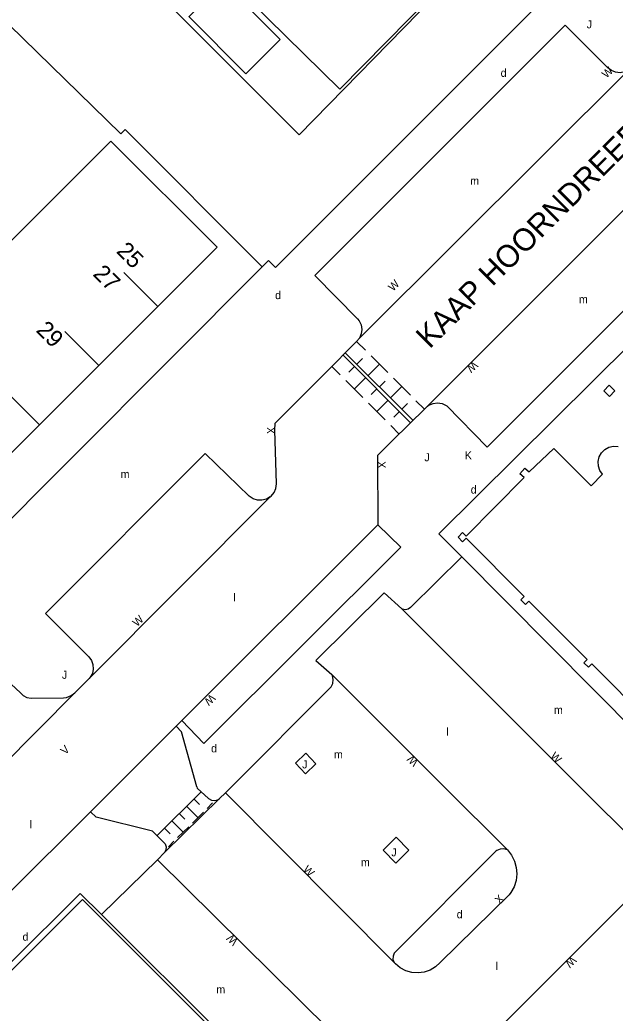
# Model space of a CAD drawing. Extents: x 134999 to 136502, y 457398 to 459002.
# Drawn here: x 135777.5 to 135814.7, y 458585.9 to 458647.9 of the extents above; entities that cross this region are included whole.
import ezdxf

# ---------------------------------------------------------------- set-up
doc = ezdxf.new("R2010")
doc.units = 0
for name, color, linetype in [('RI_DGTB_15', 7, 'Continuous'), ('RI_DGTB_2', 7, 'Continuous'), ('RI_DGTB_29', 7, 'Continuous'), ('RI_DGTB_3', 7, 'Continuous'), ('RI_DGTB_30', 7, 'Continuous'), ('RI_DGTB_31', 7, 'Continuous'), ('RI_DGTB_35', 7, 'Continuous'), ('RI_DGTB_36', 7, 'Continuous'), ('RI_DGTB_37', 7, 'Continuous'), ('RI_DGTB_43', 7, 'Continuous'), ('RI_DGTB_5', 7, 'Continuous'), ('RI_DGTB_53', 7, 'Continuous'), ('RI_DGTB_54', 7, 'Continuous'), ('RI_DGTB_6', 7, 'Continuous'), ('RI_DGTB_7', 7, 'Continuous')]:
    doc.layers.add(name, color=color, linetype=linetype)

msp = doc.modelspace()

# ---------------------------------------------------------------- linework, layer by layer
at = {"layer": 'RI_DGTB_15'}
for p, q in [((135786.155, 458630.015), (135784.034, 458632.137)), ((135782.46, 458626.32), (135780.339, 458628.442)), ((135778.765, 458622.625), (135776.644, 458624.747))]:
    msp.add_line(p, q, dxfattribs=at)
at = {"layer": 'RI_DGTB_2'}
for p, q in [((135779.522, 458636.652), (135775.827, 458632.957)), ((135782.46, 458626.32), (135786.155, 458630.015)), ((135778.765, 458622.625), (135782.46, 458626.32))]:
    msp.add_line(p, q, dxfattribs=at)
for points in [[(135786.155, 458630.015), (135789.85, 458633.71), (135783.22, 458640.35), (135779.522, 458636.652)], [(135772.132, 458629.262), (135768.44, 458625.57), (135769.011, 458624.991), (135768.789, 458624.72), (135768.634, 458624.405), (135768.554, 458624.064), (135768.553, 458623.713), (135768.632, 458623.372), (135768.785, 458623.056), (135769.006, 458622.784), (135769.283, 458622.569), (135769.601, 458622.421), (135769.944, 458622.35), (135770.295, 458622.358), (135770.634, 458622.445), (135770.946, 458622.606), (135771.193, 458622.813), (135775.07, 458618.93), (135778.765, 458622.625)]]:
    msp.add_lwpolyline(points, dxfattribs=at)
at = {"layer": 'RI_DGTB_3'}
for p, q in [((135805.121, 458614.371), (135817.08, 458602.315)), ((135782.64, 458592.022), (135792.983, 458581.682))]:
    msp.add_line(p, q, dxfattribs=at)
for points in [[(135819.447, 458628.731), (135818.095, 458630.097), (135803.693, 458615.81), (135805.121, 458614.371)], [(135804.894, 458615.598), (135805.177, 458615.88), (135805.389, 458615.668), (135809.022, 458619.317), (135808.752, 458619.555), (135809.063, 458619.908), (135809.333, 458619.67), (135810.866, 458621.144), (135813.204, 458618.805), (135813.911, 458619.526), (135813.749, 458619.766), (135813.658, 458620.042), (135813.645, 458620.331), (135813.712, 458620.614), (135813.853, 458620.867), (135814.057, 458621.073), (135814.31, 458621.215), (135814.592, 458621.283), (135814.881, 458621.272)], [(135816.87, 458604.044), (135813.238, 458607.677), (135813.026, 458607.465), (135812.744, 458607.747), (135812.956, 458607.959), (135809.317, 458611.599), (135809.105, 458611.387), (135808.815, 458611.676), (135809.027, 458611.888), (135805.388, 458615.528), (135805.176, 458615.316), (135804.894, 458615.598)], [(135776.914, 458588.965), (135781.291, 458593.341), (135782.64, 458592.022)], [(135767.38, 458578.89), (135781.442, 458592.952), (135802.118, 458572.289), (135788.068, 458558.2), (135767.38, 458578.89)]]:
    msp.add_lwpolyline(points, dxfattribs=at)
at = {"layer": 'RI_DGTB_31'}
for p, q in [((135798.58, 458627.81), (135799.106, 458627.284)), ((135801.928, 458622.746), (135797.718, 458626.966)), ((135797.873, 458627.103), (135802.083, 458622.893)), ((135798.575, 458626.401), (135798.928, 458626.755)), ((135799.457, 458626.933), (135800.51, 458625.88)), ((135797.536, 458625.733), (135797.01, 458626.26)), ((135798.42, 458626.263), (135798.066, 458625.91)), ((135799.276, 458625.7), (135799.983, 458626.407)), ((135799.121, 458625.56), (135798.413, 458624.853)), ((135800.86, 458625.53), (135801.913, 458624.477)), ((135798.94, 458624.326), (135797.887, 458625.381)), ((135799.823, 458624.856), (135799.469, 458624.503)), ((135799.978, 458624.998), (135800.331, 458625.351)), ((135800.679, 458624.296), (135801.387, 458625.003)), ((135800.525, 458624.153), (135799.817, 458623.447)), ((135800.343, 458622.919), (135799.29, 458623.974)), ((135801.381, 458623.595), (135801.735, 458623.948)), ((135802.264, 458624.126), (135802.79, 458623.6)), ((135801.226, 458623.45), (135800.872, 458623.096)), ((135801.22, 458622.04), (135800.694, 458622.568)), ((135788.865, 458599.7), (135786.105, 458596.96)), ((135787.945, 458598.786), (135788.65, 458598.077)), ((135788.405, 458599.243), (135788.758, 458598.888)), ((135789.57, 458598.99), (135789.225, 458598.648)), ((135787.485, 458598.33), (135787.838, 458597.975)), ((135788.995, 458598.419), (135788.305, 458597.734)), ((135787.025, 458597.873), (135787.73, 458597.163)), ((135788.075, 458597.506), (135787.385, 458596.821)), ((135786.565, 458597.416), (135786.918, 458597.062)), ((135787.155, 458596.593), (135786.81, 458596.25))]:
    msp.add_line(p, q, dxfattribs=at)
for points in [[(135794.75, 458601.468), (135795.398, 458602.091), (135796.021, 458601.441), (135795.373, 458600.818), (135794.75, 458601.468)], [(135800.211, 458596.042), (135801.011, 458595.232), (135801.821, 458596.042), (135801.021, 458596.852), (135800.211, 458596.042)]]:
    msp.add_lwpolyline(points, dxfattribs=at)
at = {"layer": 'RI_DGTB_5'}
msp.add_lwpolyline([(135791.894, 458649.102), (135794.85, 458652.116), (135793.167, 458653.767), (135795.831, 458656.484), (135797.831, 458654.522), (135802.336, 458659.115), (135807.645, 458653.908), (135797.519, 458643.585), (135791.894, 458649.102)], dxfattribs=at)
at = {"layer": 'RI_DGTB_53'}
for p, q in [((135793.17, 458618.119), (135781.859, 458606.759)), ((135799.89, 458616.37), (135787.64, 458604.14)), ((135780.97, 458605.87), (135781.859, 458606.759)), ((135776.367, 458601.23), (135780.97, 458605.87)), ((135787.29, 458603.79), (135783.501, 458600)), ((135787.64, 458604.14), (135787.29, 458603.79)), ((135783.501, 458600), (135781.943, 458598.442)), ((135790.37, 458599.63), (135790.74, 458600)), ((135790.37, 458599.63), (135789.997, 458599.268)), ((135789.997, 458599.268), (135786.555, 458595.885))]:
    msp.add_line(p, q, dxfattribs=at)
for points in [[(135794.971, 458640.728), (135785.34, 458650.41), (135785.52, 458650.59), (135783.24, 458653.02)], [(135812.406, 458651.394), (135793.49, 458632.44), (135793.05, 458632.88), (135792.655, 458632.485)], [(135783.83, 458640.81), (135776.86, 458647.62), (135776.799, 458647.561)], [(135815.66, 458644.91), (135815.537, 458644.806), (135815.286, 458644.676), (135815.009, 458644.621), (135814.728, 458644.646), (135814.464, 458644.748), (135814.24, 458644.92), (135811.589, 458647.59), (135795.94, 458631.94), (135798.62, 458629.23), (135798.713, 458629.111), (135798.835, 458628.857), (135798.882, 458628.579), (135798.848, 458628.299), (135798.738, 458628.039)], [(135815.66, 458644.91), (135798.999, 458628.299)], [(135802.85, 458623.66), (135803.071, 458623.842), (135803.333, 458623.955), (135803.616, 458623.992), (135803.899, 458623.95), (135804.159, 458623.831), (135804.19, 458623.81), (135806.71, 458621.22), (135825.59, 458640.11), (135823.11, 458642.58), (135822.948, 458642.805), (135822.856, 458643.067), (135822.843, 458643.344), (135822.909, 458643.614), (135823.048, 458643.854), (135823.069, 458643.879)], [(135803.145, 458623.955), (135823.069, 458643.879)], [(135792.655, 458632.485), (135784.1, 458641.08), (135783.83, 458640.81)], [(135792.655, 458632.485), (135775.005, 458614.795), (135759.339, 458630.449)], [(135796.611, 458625.87), (135798.56, 458627.82), (135798.738, 458628.039)], [(135798.999, 458628.299), (135798.738, 458628.039)], [(135793.17, 458618.119), (135793.224, 458618.166), (135793.402, 458618.385), (135793.515, 458618.647), (135793.55, 458618.93), (135793.46, 458622.29), (135793.47, 458622.729), (135796.611, 458625.87)], [(135802.85, 458623.66), (135800.799, 458621.629)], [(135802.85, 458623.66), (135803.145, 458623.955)], [(135800.799, 458621.629), (135799.86, 458620.7), (135799.89, 458616.37)], [(135793.17, 458618.119), (135792.925, 458617.974), (135792.649, 458617.902), (135792.365, 458617.91), (135792.093, 458617.996), (135791.86, 458618.15), (135789.11, 458620.83), (135779.13, 458610.82), (135781.83, 458608.12), (135781.998, 458607.897), (135782.097, 458607.636), (135782.118, 458607.358), (135782.06, 458607.085), (135781.926, 458606.84), (135781.859, 458606.759)], [(135799.89, 458616.37), (135801.31, 458614.97), (135789.02, 458602.71), (135787.64, 458604.14)], [(135776.381, 458606.979), (135777.57, 458605.86), (135777.734, 458605.71), (135777.974, 458605.587), (135778.24, 458605.54), (135780.26, 458605.56), (135780.453, 458605.588), (135780.731, 458605.694), (135780.97, 458605.87)], [(135788.587, 458600), (135787.62, 458603.44), (135787.29, 458603.79)], [(135788.61, 458599.92), (135789.32, 458599.27), (135789.492, 458599.168), (135789.69, 458599.14), (135789.884, 458599.191), (135789.997, 458599.268)], [(135774.035, 458590.537), (135776.83, 458593.34), (135781.943, 458598.442)], [(135785.82, 458597.22), (135786.48, 458596.57), (135786.608, 458596.427), (135786.668, 458596.244), (135786.649, 458596.053), (135786.555, 458595.885)], [(135786.17, 458595.48), (135786.52, 458595.85), (135786.555, 458595.885)]]:
    msp.add_lwpolyline(points, dxfattribs=at)
at = {"layer": 'RI_DGTB_54'}
for p, q in [((135794.971, 458640.728), (135808.77, 458654.894)), ((135801.373, 458611.12), (135812.492, 458600)), ((135797.015, 458607.013), (135804.027, 458600)), ((135788.587, 458600), (135788.61, 458599.92)), ((135804.027, 458600), (135807.974, 458596.052)), ((135812.492, 458600), (135817.504, 458594.987)), ((135790.37, 458599.63), (135800.976, 458588.934)), ((135782.64, 458592.022), (135786.129, 458595.439)), ((135786.129, 458595.439), (135786.17, 458595.48)), ((135786.129, 458595.439), (135796.84, 458584.83)), ((135817.504, 458594.987), (135798.605, 458576.056))]:
    msp.add_line(p, q, dxfattribs=at)
for points in [[(135805.121, 458614.371), (135801.918, 458611.206), (135801.779, 458611.093), (135801.605, 458611.051), (135801.43, 458611.088), (135801.373, 458611.12)], [(135801.373, 458611.12), (135800.287, 458612.125), (135796.01, 458607.886), (135797.015, 458607.013)], [(135790.74, 458600), (135796.974, 458606.237), (135797.076, 458606.46), (135797.102, 458606.703), (135797.048, 458606.942), (135797.015, 458607.013)], [(135785.82, 458597.22), (135782.29, 458598.11), (135781.943, 458598.442)], [(135807.974, 458596.052), (135807.756, 458596.12), (135807.528, 458596.109), (135807.318, 458596.021), (135807.251, 458595.971), (135800.913, 458589.594), (135800.831, 458589.412), (135800.825, 458589.213), (135800.898, 458589.028), (135800.976, 458588.934)], [(135807.974, 458596.052), (135808.228, 458595.727), (135808.414, 458595.36), (135808.526, 458594.964), (135808.559, 458594.553), (135808.513, 458594.144), (135808.388, 458593.751), (135808.191, 458593.39), (135808.081, 458593.243), (135803.767, 458589.017), (135803.481, 458588.752), (135803.146, 458588.55), (135802.778, 458588.421), (135802.391, 458588.369), (135802.002, 458588.397), (135801.626, 458588.504), (135801.28, 458588.684), (135800.976, 458588.934)]]:
    msp.add_lwpolyline(points, dxfattribs=at)
at = {"layer": 'RI_DGTB_6'}
msp.add_lwpolyline([(135788.111, 458648.131), (135790.24, 458650.26), (135793.79, 458646.7), (135791.65, 458644.554), (135788.1, 458648.12), (135788.111, 458648.131)], dxfattribs=at)
at = {"layer": 'RI_DGTB_7'}
for p, q in [((135813.989, 458624.748), (135814.328, 458625.102)), ((135814.328, 458625.102), (135814.689, 458624.741)), ((135814.343, 458624.394), (135813.989, 458624.748)), ((135814.689, 458624.741), (135814.343, 458624.394))]:
    msp.add_line(p, q, dxfattribs=at)

# ---------------------------------------------------------------- texts
at = {"layer": 'RI_DGTB_29'}
for p in [(135807.55, 458644.36), (135793.47, 458630.47), (135805.68, 458618.32), (135789.47, 458602.15), (135777.7, 458590.38)]:
    msp.add_text('d', height=0.5, rotation=359.99963, dxfattribs=at).set_placement(p)
msp.add_text('d', height=0.5, dxfattribs=at).set_placement((135804.806, 458591.781))
at = {"layer": 'RI_DGTB_30'}
for s, height, rotation, p in [('W', 0.5, 43.78095, (135814.158, 458644.242)), ('W', 0.5, 44.99983, (135800.831, 458630.926)), ('W', 0.5, 222.61317, (135805.845, 458626.633)), ('X', 0.5, 90.0996, (135793.46, 458622.04)), ('K', 0.5, 359.99963, (135805.31, 458620.46)), ('X', 0.5, 270.62158, (135799.867, 458620.34)), ('W', 0.5, 43.20991, (135784.85, 458609.968)), ('W', 0.5, 224.11772, (135789.45, 458605.829)), ('V', 0.5, 44.99983, (135780.37, 458601.967)), ('W', 0.5, 134.99547, (135802.457, 458601.571)), ('W', 0.5, 314.99545, (135810.616, 458601.877)), ('W', 0.5, 314.99545, (135795.169, 458594.785)), ('X', 0.5, 45.17574, (135807.482, 458592.637)), ('W', 0.5, 134.99547, (135791.191, 458590.38)), ('W', 0.499, 225.09677, (135811.975, 458589.449))]:
    msp.add_text(s, height=height, rotation=rotation, dxfattribs=at).set_placement(p)
at = {"layer": 'RI_DGTB_31'}
for p in [(135812.92, 458647.39), (135802.79, 458620.34), (135780.16, 458606.75)]:
    msp.add_text('J', height=0.5, rotation=359.99963, dxfattribs=at).set_placement(p)
for p in [(135795.157, 458601.147), (135800.723, 458595.655)]:
    msp.add_text('J', height=0.5, dxfattribs=at).set_placement(p)
at = {"layer": 'RI_DGTB_35'}
for s, p in [('25', (135783.502, 458633.413)), ('29', (135778.495, 458628.474))]:
    msp.add_text(s, height=1.054, rotation=315, dxfattribs=at).set_placement(p)
at = {"layer": 'RI_DGTB_36'}
msp.add_text('27', height=1.054, rotation=315, dxfattribs=at).set_placement((135782.039, 458631.987))
at = {"layer": 'RI_DGTB_37'}
msp.add_text('KAAP HOORNDREEF', height=1.39998, rotation=44.85865, dxfattribs=at).set_placement((135803.115, 458627.32))
at = {"layer": 'RI_DGTB_43'}
for s, p in [('m', (135805.647, 458637.617)), ('m', (135812.434, 458630.215)), ('m', (135783.822, 458619.289)), ('l', (135790.856, 458611.58)), ('m', (135810.875, 458604.553)), ('l', (135804.164, 458603.196)), ('m', (135797.141, 458601.77)), ('l', (135778.146, 458597.401)), ('m', (135798.824, 458595.037)), ('l', (135807.235, 458588.55)), ('m', (135789.797, 458587.085))]:
    msp.add_text(s, height=0.5, dxfattribs=at).set_placement(p)

doc.saveas('drawing.dxf')
